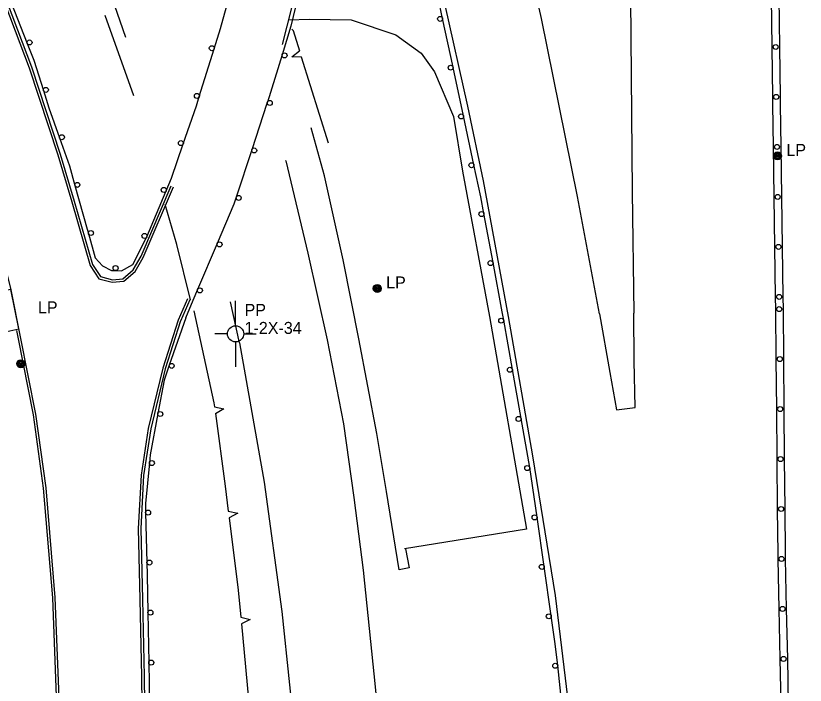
# Model space of a CAD drawing. Extents: x 2402803 to 2427059, y 6985292 to 6997652.
# Drawn here: x 2410382.9 to 2410698.5, y 6990277.2 to 6990544.9 of the extents above; entities that cross this region are included whole.
import ezdxf

# ---------------------------------------------------------------- set-up
doc = ezdxf.new("R2010")
doc.units = 0
for name, color, linetype in [('p_control ground ctrl', 7, 'Continuous'), ('p_drainage conc drain', 7, 'Continuous'), ('p_drainage riprap', 7, 'Continuous'), ('p_dtm retaining wall', 7, 'Continuous'), ('p_road - paved curb', 7, 'Continuous'), ('p_road bridge end', 7, 'Continuous'), ('p_road conc barrier', 7, 'Continuous'), ('p_road guard rails', 7, 'Continuous'), ('p_utility manhole', 7, 'Continuous')]:
    doc.layers.add(name, color=color, linetype=linetype)

msp = doc.modelspace()

# ---------------------------------------------------------------- linework, layer by layer
at = {"layer": 'p_control ground ctrl'}
for p, q in [((2410470.76, 6990420.93), (2410470.78, 6990430.93)), ((2410467.52, 6990417.69), (2410462.52, 6990417.7)), ((2410470.76, 6990417.69), (2410470.76, 6990417.73)), ((2410474, 6990417.69), (2410479, 6990417.68)), ((2410470.76, 6990414.45), (2410470.74, 6990404.45))]:
    msp.add_line(p, q, dxfattribs=at)
msp.add_circle((2410470.76, 6990417.69), 3.24, dxfattribs=at)
at = {"layer": 'p_drainage conc drain'}
for points in [[(2410381, 6990646.19), (2410392.36, 6990622.75), (2410403.2, 6990598.95), (2410412.3, 6990576.69), (2410421.18, 6990552.58), (2410426.69, 6990536.38)], [(2410520.15, 6990415.09), (2410513.82, 6990447.28), (2410506.31, 6990480.88), (2410501.04, 6990500.03)], [(2410538.69, 6990331.77), (2410540.2, 6990324.08), (2410536.22, 6990323.27), (2410531.04, 6990354.66), (2410527.19, 6990377.89), (2410520.04, 6990415.64)]]:
    msp.add_lwpolyline(points, dxfattribs=at)
at = {"layer": 'p_drainage riprap'}
for points in [[(2410492.04, 6990543.24), (2410500.19, 6990543.55), (2410516.97, 6990543.22), (2410534.9, 6990537.26), (2410544.94, 6990529.88), (2410550.27, 6990522.45), (2410557.85, 6990504.57), (2410561.49, 6990482.69), (2410572.29, 6990424.65)], [(2410572.29, 6990424.65), (2410587.13, 6990339.62), (2410538.35, 6990331.72)]]:
    msp.add_lwpolyline(points, dxfattribs=at)
at = {"layer": 'p_dtm retaining wall'}
for p, q in [((2410418.41, 6990545.12), (2410429.92, 6990513.06)), ((2410507.94, 6990493.89), (2410497.16, 6990528.28))]:
    msp.add_line(p, q, dxfattribs=at)
for points in [[(2410496.42, 6990530.67), (2410493.85, 6990538.86), (2410493.27, 6990539.57)], [(2410497.16, 6990528.28), (2410493.3, 6990528.46), (2410496.34, 6990530.93)], [(2410454.09, 6990426.86), (2410462.08, 6990390.16), (2410462.3, 6990388.51)], [(2410462.3, 6990388.51), (2410466.08, 6990387.69), (2410462.68, 6990385.76)], [(2410462.67, 6990385.82), (2410466.63, 6990356.72), (2410467.85, 6990346.83)], [(2410467.85, 6990346.83), (2410471.62, 6990345.97), (2410468.19, 6990344.09)], [(2410468.19, 6990344.09), (2410471.77, 6990315.13), (2410472.8, 6990304.41)], [(2410472.8, 6990304.41), (2410476.54, 6990303.45), (2410473.07, 6990301.66)], [(2410473.07, 6990301.66), (2410476.51, 6990265.89), (2410476.94, 6990261.91)]]:
    msp.add_lwpolyline(points, dxfattribs=at)
at = {"layer": 'p_road - paved curb'}
for points in [[(2410507.1, 6990953.79), (2410529.04, 6990968.91), (2410553.41, 6990990.28), (2410571.79, 6991013.19), (2410587.94, 6991037.61), (2410598.58, 6991060.22), (2410605.5, 6991079.14), (2410621.29, 6991078.5), (2410622.62, 6991010.64), (2410623.34, 6990929.21), (2410624.41, 6990849.54), (2410625.42, 6990771.01), (2410626.9, 6990695.32), (2410627.91, 6990626.54), (2410628.64, 6990552.09), (2410629.4, 6990474.54), (2410629.96, 6990425.97)], [(2410616.25, 6990425.68), (2410607.43, 6990472.59), (2410593.14, 6990543.78), (2410578.13, 6990609.8), (2410565.33, 6990669.09), (2410558.05, 6990703.67), (2410548.34, 6990742.48), (2410536.79, 6990787.77), (2410524.7, 6990835.45), (2410510.77, 6990891.9), (2410505.79, 6990910.34)], [(2410384.78, 6990416.51), (2410381.02, 6990435.35), (2410375.23, 6990458.15), (2410369.76, 6990475.64), (2410364.29, 6990493.13), (2410358.07, 6990510.9), (2410351.85, 6990528.67), (2410343.89, 6990547.69), (2410335.94, 6990566.72), (2410328.01, 6990582.89), (2410320.09, 6990599.06), (2410311.7, 6990613.97), (2410303.32, 6990628.88), (2410291.61, 6990647.5), (2410279.9, 6990666.13), (2410267.46, 6990683.91), (2410255.03, 6990701.69), (2410241.48, 6990718.55), (2410215.58, 6990749.28), (2410203.24, 6990763.15), (2410187.45, 6990778.58), (2410157.21, 6990806.99)], [(2410305.81, 6990690.39), (2410320.84, 6990664.69), (2410342.67, 6990627.11), (2410359.81, 6990594.93), (2410375.55, 6990560.13), (2410389.17, 6990524.44), (2410400.67, 6990489.56), (2410406.18, 6990470.78), (2410413.58, 6990445.47), (2410416.69, 6990440.61), (2410421.53, 6990439.32), (2410425.72, 6990439.7), (2410429.84, 6990443.22), (2410432.94, 6990448.72), (2410444.96, 6990476.93)], [(2410304.95, 6990689.89), (2410319.98, 6990664.19), (2410341.8, 6990626.62), (2410358.91, 6990594.49), (2410374.63, 6990559.75), (2410388.23, 6990524.11), (2410399.72, 6990489.26), (2410405.22, 6990470.5), (2410412.66, 6990445.05), (2410416.06, 6990439.74), (2410421.44, 6990438.31), (2410426.13, 6990438.73), (2410430.62, 6990442.57), (2410433.84, 6990448.28), (2410445.88, 6990476.54)], [(2410489.46, 6990533.43), (2410493.31, 6990548.1), (2410498.89, 6990572.43), (2410504.64, 6990603.58), (2410510.56, 6990630.58), (2410516.53, 6990662.59), (2410519.87, 6990685.2), (2410528.4, 6990654.01), (2410536.93, 6990622.71), (2410545.43, 6990587.63), (2410554.31, 6990549.85), (2410563.43, 6990508.79), (2410569.79, 6990478.82), (2410579.71, 6990424.57)], [(2410490.72, 6990487.01), (2410490.79, 6990486.82), (2410499.63, 6990449.95), (2410507.44, 6990415.28)], [(2410451.48, 6990431.66), (2410447.81, 6990423.16)], [(2410452.4, 6990431.26), (2410448.73, 6990422.76)], [(2410472.37, 6990414.07), (2410468.67, 6990430.49)], [(2410616.25, 6990425.68), (2410620.46, 6990402.22), (2410623.06, 6990387.25), (2410630.51, 6990388.26), (2410630.09, 6990406.86), (2410629.96, 6990425.97)], [(2410447.81, 6990423.16), (2410441.62, 6990403.95), (2410435.86, 6990379.85), (2410432.94, 6990361.2), (2410431.83, 6990339.84), (2410432.53, 6990311.47), (2410433.15, 6990280.72), (2410433.55, 6990247.39)], [(2410448.76, 6990422.85), (2410442.58, 6990403.68), (2410436.84, 6990379.66), (2410433.94, 6990361.1), (2410432.83, 6990339.83), (2410433.53, 6990311.49), (2410434.15, 6990280.74), (2410434.55, 6990247.4)], [(2410579.71, 6990424.57), (2410589.51, 6990368.86), (2410598.55, 6990313), (2410605.46, 6990255.67), (2410611.28, 6990201.68), (2410616.64, 6990138.81), (2410620.3, 6990087.48), (2410623.39, 6990030.7), (2410625.32, 6989959.56), (2410626.2, 6989885.26), (2410627.15, 6989817.01), (2410628.04, 6989733.15), (2410629.82, 6989676.14)], [(2410383.8, 6990416.31), (2410383.25, 6990419.08)], [(2410404.03, 6989912.4), (2410403.81, 6989936.55), (2410403.81, 6989936.55), (2410402.83, 6989989.26), (2410402.23, 6990030.37), (2410402.12, 6990072.62), (2410401.43, 6990108.65), (2410401.06, 6990151.26), (2410399.94, 6990189.47), (2410399.96, 6990230.04), (2410399.45, 6990265.62), (2410397.66, 6990312.13), (2410393.97, 6990355.95), (2410389.9, 6990385.36), (2410383.8, 6990416.32)], [(2410400.45, 6990265.65), (2410398.66, 6990312.19), (2410394.96, 6990356.06), (2410390.89, 6990385.53), (2410384.78, 6990416.51)], [(2410472.37, 6990414.07), (2410482.21, 6990358.39), (2410489.25, 6990306.69), (2410495.32, 6990247.98), (2410499.74, 6990197.02), (2410505.88, 6990143.47), (2410510.19, 6990091.8), (2410516.18, 6990036.95), (2410521.72, 6989980.54), (2410526.88, 6989929.06), (2410532.44, 6989873.77), (2410538.83, 6989810.48), (2410545.58, 6989751.85), (2410552.14, 6989686.03)], [(2410507.44, 6990415.28), (2410513.88, 6990381.74), (2410518.01, 6990352.3), (2410521.75, 6990323.17), (2410526.53, 6990276.51), (2410531.66, 6990224.34), (2410536.93, 6990175.16), (2410542.21, 6990121.06), (2410546.72, 6990075.19), (2410553.36, 6990018.68), (2410558.89, 6989961.17), (2410565.96, 6989894.26), (2410571.12, 6989842.48), (2410576.44, 6989787.98), (2410581.07, 6989743.25), (2410586.63, 6989685.18)]]:
    msp.add_lwpolyline(points, dxfattribs=at)
at = {"layer": 'p_road bridge end'}
msp.add_lwpolyline([(2410452.72, 6990431.35), (2410447.23, 6990453.4), (2410442.63, 6990469.35)], dxfattribs=at)
msp.add_lwpolyline([(2410384.05, 6990419.63), (2410380.91, 6990435.39), (2410376.08, 6990434.43), (2410379.22, 6990418.67)], close=True, dxfattribs=at)
at = {"layer": 'p_road conc barrier'}
for p, q in [((2410684.98, 6990552.38), (2410685.23, 6990532.39)), ((2410687.98, 6990552.42), (2410688.23, 6990532.43)), ((2410685.23, 6990532.39), (2410685.47, 6990512.41)), ((2410688.23, 6990532.43), (2410688.47, 6990512.44)), ((2410685.75, 6990492.42), (2410686.03, 6990472.43)), ((2410688.75, 6990492.46), (2410689.03, 6990472.47)), ((2410686.03, 6990472.43), (2410686.31, 6990452.44)), ((2410689.03, 6990472.47), (2410689.31, 6990452.48)), ((2410686.31, 6990452.44), (2410686.59, 6990432.45)), ((2410689.31, 6990452.48), (2410689.59, 6990432.49)), ((2410686.59, 6990432.45), (2410686.66, 6990427.56)), ((2410689.59, 6990432.49), (2410689.66, 6990427.6)), ((2410686.66, 6990427.57), (2410686.84, 6990407.58)), ((2410689.66, 6990427.59), (2410689.84, 6990407.61)), ((2410686.84, 6990407.58), (2410687.02, 6990387.6)), ((2410689.84, 6990407.61), (2410690.02, 6990387.62)), ((2410687.02, 6990387.6), (2410687.19, 6990367.61)), ((2410690.02, 6990387.62), (2410690.19, 6990367.64)), ((2410687.19, 6990367.61), (2410687.37, 6990347.62)), ((2410690.19, 6990367.64), (2410690.37, 6990347.65)), ((2410687.57, 6990327.64), (2410687.99, 6990307.65)), ((2410690.57, 6990327.7), (2410690.99, 6990307.71)), ((2410687.99, 6990307.65), (2410688.4, 6990287.66)), ((2410690.99, 6990307.71), (2410691.4, 6990287.72)), ((2410688.4, 6990287.66), (2410688.82, 6990267.67)), ((2410691.4, 6990287.72), (2410691.82, 6990267.73))]:
    msp.add_line(p, q, dxfattribs=at)
for points in [[(2410685.47, 6990512.41), (2410685.51, 6990509.4), (2410685.75, 6990492.42)], [(2410688.47, 6990512.44), (2410688.51, 6990509.44), (2410688.75, 6990492.46)], [(2410687.37, 6990347.62), (2410687.53, 6990329.71), (2410687.57, 6990327.64)], [(2410690.37, 6990347.65), (2410690.53, 6990329.75), (2410690.57, 6990327.7)]]:
    msp.add_lwpolyline(points, dxfattribs=at)
for centre in [(2410686.73, 6990532.41), (2410686.97, 6990512.42), (2410687.25, 6990492.44), (2410687.53, 6990472.45), (2410687.81, 6990452.46), (2410688.09, 6990432.47), (2410688.16, 6990427.58), (2410688.34, 6990407.59), (2410688.52, 6990387.61), (2410688.69, 6990367.62), (2410688.87, 6990347.64), (2410689.07, 6990327.67), (2410689.49, 6990307.68), (2410689.9, 6990287.69)]:
    msp.add_circle(centre, 1, dxfattribs=at)
at = {"layer": 'p_road guard rails'}
for p, q in [((2410553.54, 6990543.85), (2410549.34, 6990563.37)), ((2410557.74, 6990524.34), (2410553.54, 6990543.85)), ((2410456.25, 6990512.55), (2410462.18, 6990531.63)), ((2410489.37, 6990529.33), (2410483.46, 6990510.34)), ((2410566.06, 6990485.33), (2410561.9, 6990504.84)), ((2410477.25, 6990491.34), (2410471.03, 6990472.34)), ((2410435.23, 6990456.45), (2410442.95, 6990474.87)), ((2410573.71, 6990446.16), (2410570.05, 6990465.78)), ((2410463.42, 6990453.86), (2410455.56, 6990435.47)), ((2410577.36, 6990426.53), (2410573.71, 6990446.16)), ((2410577.96, 6990423.14), (2410577.36, 6990426.53)), ((2410450.81, 6990424.07), (2410444.25, 6990405.21)), ((2410581.43, 6990403.49), (2410577.96, 6990423.14)), ((2410584.9, 6990383.84), (2410581.43, 6990403.49)), ((2410588.37, 6990364.19), (2410584.9, 6990383.84)), ((2410434.79, 6990346.18), (2410435.29, 6990326.19)), ((2410594.16, 6990324.65), (2410591.33, 6990344.43)), ((2410597, 6990304.86), (2410594.16, 6990324.65)), ((2410435.68, 6990306.19), (2410436.03, 6990286.2)), ((2410436.03, 6990286.2), (2410436.39, 6990266.2)), ((2410601.77, 6990265.17), (2410599.57, 6990285.04))]:
    msp.add_line(p, q, dxfattribs=at)
for points in [[(2410380.06, 6990552.44), (2410380.91, 6990550.44), (2410387.43, 6990533.85)], [(2410462.18, 6990531.63), (2410464.72, 6990539.8), (2410467.77, 6990550.8)], [(2410494.74, 6990548.5), (2410492.91, 6990540.7), (2410489.37, 6990529.33)], [(2410387.43, 6990533.85), (2410390.09, 6990527.08), (2410393.93, 6990514.94)], [(2410561.9, 6990504.84), (2410557.77, 6990524.19), (2410557.74, 6990524.34)], [(2410393.93, 6990514.94), (2410396.13, 6990508.01), (2410400.36, 6990496.01)], [(2410449.82, 6990493.62), (2410455.09, 6990508.81), (2410456.25, 6990512.55)], [(2410483.46, 6990510.34), (2410483.31, 6990509.84), (2410477.25, 6990491.34)], [(2410400.36, 6990496.01), (2410404.29, 6990484.87), (2410406.52, 6990476.99)], [(2410442.95, 6990474.87), (2410445.07, 6990479.91), (2410449.82, 6990493.62)], [(2410570.05, 6990465.78), (2410568.81, 6990472.47), (2410566.06, 6990485.33)], [(2410406.52, 6990476.99), (2410411.46, 6990459.55), (2410411.96, 6990457.75)], [(2410471.03, 6990472.34), (2410470.1, 6990469.5), (2410463.42, 6990453.86)], [(2410411.96, 6990457.75), (2410414.65, 6990448.05), (2410417.6, 6990444.86), (2410421.16, 6990443.05), (2410422.74, 6990442.99)], [(2410422.74, 6990442.99), (2410425.13, 6990442.89), (2410429.65, 6990445.37), (2410435.12, 6990456.19), (2410435.23, 6990456.45)], [(2410455.56, 6990435.47), (2410453.69, 6990431.08), (2410450.75, 6990423.91)], [(2410444.25, 6990405.21), (2410442.15, 6990399.16), (2410439.66, 6990385.81)], [(2410439.66, 6990385.81), (2410436.58, 6990369.31), (2410436.27, 6990366.11)], [(2410436.27, 6990366.11), (2410434.7, 6990349.88), (2410434.79, 6990346.18)], [(2410591.33, 6990344.43), (2410589, 6990360.64), (2410588.37, 6990364.19)], [(2410435.29, 6990326.19), (2410435.41, 6990321.32), (2410435.68, 6990306.19)], [(2410599.57, 6990285.04), (2410598.61, 6990293.67), (2410597, 6990304.86)]]:
    msp.add_lwpolyline(points, dxfattribs=at)
for centre in [(2410552.56, 6990543.64), (2410388.36, 6990534.21), (2410461.23, 6990531.92), (2410490.33, 6990529.04), (2410556.76, 6990524.13), (2410394.89, 6990515.25), (2410455.3, 6990512.84), (2410484.42, 6990510.04), (2410560.92, 6990504.63), (2410401.31, 6990496.34), (2410448.88, 6990493.95), (2410478.2, 6990491.03), (2410565.09, 6990485.12), (2410407.48, 6990477.26), (2410442.03, 6990475.25), (2410471.98, 6990472.03), (2410569.07, 6990465.6), (2410412.92, 6990458.01), (2410434.31, 6990456.84), (2410464.34, 6990453.47), (2410422.78, 6990443.99), (2410572.72, 6990445.97), (2410456.48, 6990435.07), (2410576.97, 6990422.96), (2410445.2, 6990404.88), (2410580.45, 6990403.31), (2410440.64, 6990385.62), (2410583.92, 6990383.67), (2410437.27, 6990366.01), (2410587.39, 6990364.02), (2410435.79, 6990346.21), (2410590.34, 6990344.29), (2410436.29, 6990326.22), (2410593.17, 6990324.51), (2410436.68, 6990306.21), (2410596.01, 6990304.72), (2410437.03, 6990286.22), (2410598.57, 6990284.93)]:
    msp.add_circle(centre, 1, dxfattribs=at)
at = {"layer": 'p_utility manhole'}
for centre, radius in [((2410687.46, 6990488.83), 1.6), ((2410687.46, 6990488.83), 1.3), ((2410687.46, 6990488.83), 1), ((2410687.46, 6990488.83), 0.539), ((2410687.46, 6990488.83), 0.192), ((2410527.4, 6990435.83), 1.6), ((2410527.4, 6990435.83), 1.3), ((2410527.4, 6990435.83), 1), ((2410527.4, 6990435.83), 0.539), ((2410527.4, 6990435.83), 0.192), ((2410384.86, 6990405.75), 1.6), ((2410384.86, 6990405.75), 1.3), ((2410384.86, 6990405.75), 1), ((2410384.86, 6990405.75), 0.539), ((2410384.86, 6990405.75), 0.192)]:
    msp.add_circle(centre, radius, dxfattribs=at)

# ---------------------------------------------------------------- texts
at = {"layer": 'p_control ground ctrl'}
for s, p in [('  PP', (2410470.78, 6990424.86)), ('  1-2X-34', (2410470.78, 6990417.66))]:
    msp.add_text(s, height=4.8, dxfattribs=at).set_placement(p)
at = {"layer": 'p_utility manhole'}
for p in [(2410687.46, 6990488.83), (2410527.4, 6990435.83), (2410388.15, 6990425.86)]:
    msp.add_text('  LP', height=4.8, dxfattribs=at).set_placement(p)

doc.saveas('drawing.dxf')
